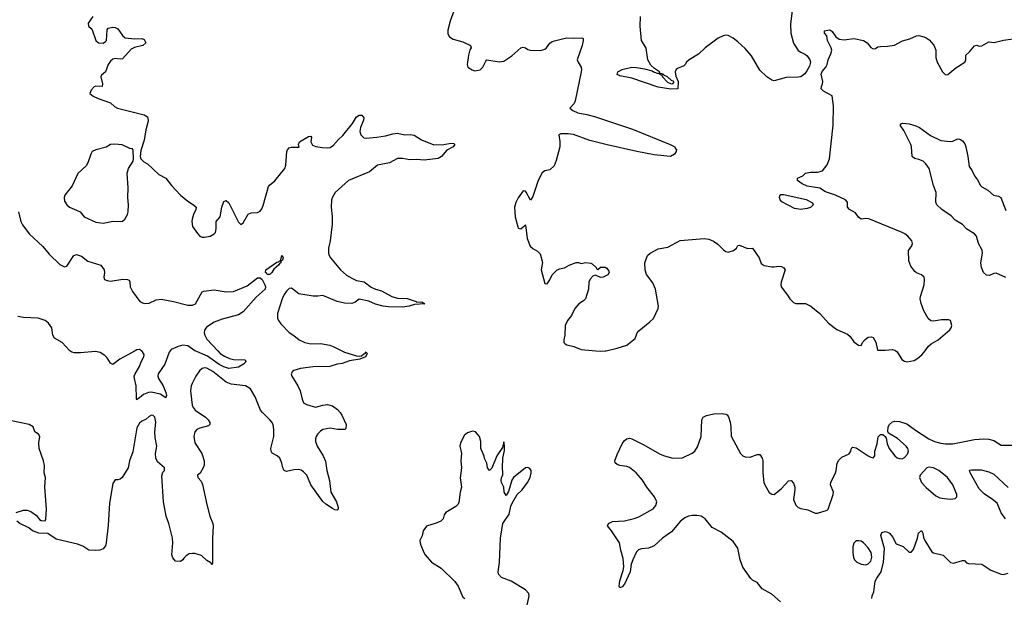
# Model space of a CAD drawing. Header units: inches. Extents: x 1384664 to 1536621, y 460766 to 646467.
# Tile 414 of 488: x 1451398 to 1459557, y 577959 to 582742. Entities that reach past the tile are written whole.
import ezdxf

# ---------------------------------------------------------------- set-up
doc = ezdxf.new("R2010")
doc.units = ezdxf.units.IN
doc.header["$MEASUREMENT"] = 0
doc.layers.add('B4557', color=7, linetype='Continuous')
doc.layers.add('B4558', color=7, linetype='Continuous')

msp = doc.modelspace()

# ---------------------------------------------------------------- linework, layer by layer
at = {"layer": 'B4557', "color": 5}
for points, elevation in [([(1454068.8, 580000), (1454089.4, 579989.4), (1454190, 579958), (1454210, 579955.3), (1454230, 579959.1), (1454250, 579975.5), (1454261.2, 579978.8), (1454270, 579990.7), (1454276.3, 579976.3), (1454262.8, 579950), (1454218, 579930), (1454130, 579916.8), (1454070, 579896.4), (1454029.3, 579890.7), (1453969.1, 579870.9), (1453828.7, 579868.7), (1453725.3, 579854.7), (1453670, 579836.9), (1453659.1, 579830), (1453646.7, 579810), (1453652.7, 579790), (1453702.3, 579710), (1453721.3, 579670), (1453738.7, 579598.7), (1453750.7, 579570), (1453774.9, 579554.9), (1453850, 579532.2), (1453910, 579550.3), (1453950, 579555.8), (1453990, 579543.8), (1454032.9, 579512.9), (1454053.4, 579490), (1454068.5, 579468.5), (1454102.8, 579390), (1454102, 579358), (1454091.1, 579348.9), (1454030.3, 579349.7), (1453970, 579359.3), (1453911.2, 579348.8), (1453890, 579335.6), (1453868.2, 579311.8), (1453854.9, 579290), (1453850.3, 579270), (1453849.1, 579250), (1453863.2, 579210), (1453912.9, 579130), (1453932.7, 579087.3), (1453944.4, 579010), (1453965.6, 578925.6), (1453976.9, 578830), (1454023.2, 578750), (1454036.1, 578703.9), (1454036.3, 578690), (1454030, 578681.2), (1454010, 578682), (1453990, 578693.6), (1453934.5, 578730), (1453910, 578753), (1453809.9, 578889.9), (1453776.1, 578970), (1453750, 578998.2), (1453730, 579011.1), (1453710, 579016.3), (1453670, 579013.6), (1453610, 579000.9), (1453589.7, 579009.7), (1453578.4, 579030), (1453569.6, 579070), (1453552.4, 579112.4), (1453531.1, 579131.1), (1453491.5, 579151.5), (1453480.7, 579170), (1453480.5, 579190), (1453503.1, 579290), (1453503.8, 579350), (1453497.4, 579390), (1453487.8, 579410), (1453470.8, 579430), (1453409, 579489), (1453392.9, 579510), (1453350, 579618.5), (1453310, 579684.4), (1453270, 579710.9), (1453150, 579725.1), (1453110, 579739.8), (1452997.2, 579830), (1452950, 579857), (1452930, 579859.8), (1452910, 579854.2), (1452886.9, 579833.1), (1452856.5, 579790), (1452826.7, 579730), (1452818.5, 579710), (1452812.6, 579670), (1452827, 579550), (1452834.9, 579530), (1452853, 579510), (1452938.4, 579450), (1452959.3, 579430), (1452974, 579406), (1452974.8, 579390), (1452962, 579378), (1452890, 579360.3), (1452867.2, 579350), (1452849.1, 579330), (1452840.7, 579290), (1452850, 579239.1), (1452906.3, 579150), (1452927.7, 579090), (1452926.5, 579053.5), (1452918.7, 579030), (1452892.5, 578987.5), (1452870.6, 578970), (1452874.9, 578950), (1452902, 578922), (1452914.2, 578894.2), (1452947.8, 578727.8), (1452974.9, 578630), (1452999.5, 578570), (1453002.4, 578550), (1452994.4, 578445.6), (1452995.2, 578244.8), (1452990, 578229), (1452983.2, 578243.2), (1452950, 578264.7), (1452903.8, 578303.8), (1452850, 578321.5), (1452830, 578323.1), (1452802, 578318), (1452778, 578302), (1452757.4, 578282.6), (1452750, 578269.2), (1452730, 578255.3), (1452690, 578258), (1452666, 578286), (1452659.3, 578310), (1452666.6, 578410), (1452664.4, 578450), (1452633.7, 578570), (1452612.6, 578630), (1452588.4, 578750), (1452575, 578965), (1452583.9, 578996.1), (1452596.9, 579010), (1452598.7, 579030), (1452541, 579081), (1452526.4, 579110), (1452522.8, 579150), (1452533.7, 579210), (1452521.5, 579281.5), (1452518.3, 579330), (1452525.1, 579410), (1452518, 579450), (1452505.2, 579465.2), (1452490, 579466), (1452470, 579455.1), (1452445.1, 579434.9), (1452410, 579418.4), (1452390, 579400.7), (1452370, 579361.2), (1452335.5, 579164.5), (1452309, 579090), (1452298, 579030), (1452248.5, 578951.5), (1452230, 578938), (1452210, 578932.3), (1452190, 578932.7), (1452170, 578901.2), (1452142.4, 578737.6), (1452130, 578555.3), (1452114.3, 578410), (1452110, 578384.5), (1452090, 578359.8), (1452061, 578350), (1452030, 578346.6), (1451970, 578349.9), (1451921.8, 578381.8), (1451878.3, 578398.3), (1451701.1, 578441.1), (1451630, 578486), (1451557.2, 578490), (1451504, 578510), (1451475.1, 578535.1), (1451399, 578570), (1451374, 578590)], 780), ([(1452355.8, 580000), (1452228.6, 579931.4), (1452170, 579887.8), (1452150, 579897.4), (1452121.8, 579941.8), (1452102.8, 579962.8), (1452065.3, 579985.3), (1452026.4, 579993.6), (1451902.8, 579982.8), (1451850, 579982.6), (1451830, 579988.3), (1451814.2, 580000)], 760), ([(1452644.5, 580000), (1452637, 579990), (1452599.6, 579890), (1452545.5, 579810), (1452543.6, 579790), (1452548.8, 579770), (1452586, 579710), (1452610, 579656), (1452614.9, 579630), (1452610.3, 579609.7), (1452561.4, 579641.4), (1452490, 579656.5), (1452466.1, 579653.9), (1452422.6, 579637.4), (1452390, 579609.6), (1452376.1, 579603.9), (1452370, 579594), (1452365.1, 579605.1), (1452363.1, 579710), (1452348, 579770), (1452347.5, 579790), (1452354, 579810), (1452389.9, 579870), (1452403.4, 579910), (1452427, 579950), (1452429.1, 579970), (1452410, 579999.1), (1452408.4, 580000)], 760), ([(1453040.1, 580000), (1453059.3, 579979.3), (1453095.7, 579955.7), (1453136.6, 579936.6), (1453170, 579929), (1453266, 579926), (1453272, 579910), (1453253, 579890), (1453210, 579865), (1453130, 579853.3), (1453090, 579866.7), (1453050, 579888), (1452955.2, 579955.2), (1452851, 580000)], 760), ([(1456172.7, 580000), (1456210, 579996.9), (1456250, 580000)], 820), ([(1458658.9, 580000), (1458670, 579992.2), (1458709.3, 579929.3), (1458730, 579913.4), (1458750.3, 579910.3), (1458810, 579921.3), (1458841.9, 579938.1), (1458874, 579966), (1458900.4, 580000)], 820), ([(1457701.9, 577921.9), (1457630, 577986), (1457549.9, 578029.9), (1457510, 578080.5), (1457470, 578100.5), (1457456, 578116), (1457389.2, 578209.2), (1457368.9, 578270), (1457350, 578364.8), (1457310, 578420.8), (1457210, 578499.5), (1457137.3, 578537.3), (1457078.8, 578610), (1457046.3, 578630), (1457010, 578636.7), (1456970, 578635.7), (1456941.6, 578630), (1456910, 578616.1), (1456870, 578587.3), (1456799.4, 578500.6), (1456725.5, 578450), (1456655.1, 578384.9), (1456610, 578365.8), (1456550, 578361.2), (1456527, 578353), (1456510, 578334.3), (1456477.8, 578270), (1456466.1, 578233.9), (1456455.8, 578170), (1456410, 578068.3), (1456390, 578044.4), (1456370, 578037.2), (1456366.2, 578050), (1456370, 578094), (1456399.4, 578180.6), (1456404.4, 578210), (1456399.7, 578279.7), (1456379.3, 578350), (1456368.2, 578410), (1456303, 578510), (1456270, 578549.5), (1456276.2, 578570), (1456310, 578586), (1456410, 578591.1), (1456490, 578611.1), (1456530, 578626.2), (1456647.7, 578692.3), (1456670, 578719.3), (1456677.4, 578750), (1456658, 578790), (1456594.2, 578870), (1456560.2, 578930), (1456505.3, 578990), (1456450, 579033.5), (1456430, 579042.5), (1456370, 579051.7), (1456350, 579059.8), (1456333.5, 579073.5), (1456330.7, 579090), (1456350, 579141.8), (1456389.9, 579230.1), (1456410, 579257.5), (1456430, 579271.2), (1456450, 579276.2), (1456470, 579271.3), (1456565.5, 579225.5), (1456705.4, 579145.4), (1456740.7, 579130), (1456810, 579111.4), (1456890, 579114.9), (1456970, 579151.4), (1456992.1, 579170), (1457015.2, 579204.8), (1457046, 579290), (1457050.5, 579429.5), (1457062.9, 579450), (1457090, 579463.3), (1457150, 579478), (1457210, 579482.3), (1457250, 579476.3), (1457260.2, 579470), (1457272.2, 579452.2), (1457285.8, 579410), (1457291.6, 579370), (1457293.5, 579293.5), (1457370, 579150.8), (1457390, 579130.8), (1457410, 579121), (1457450, 579118.8), (1457510, 579142.8), (1457530, 579141), (1457550, 579111), (1457555.8, 579090), (1457555.6, 578990), (1457565.7, 578910), (1457572.2, 578890), (1457610, 578827.3), (1457630, 578814), (1457650, 578810.8), (1457710, 578858.7), (1457770, 578924), (1457790, 578926), (1457810, 578904.7), (1457820.3, 578870), (1457822.3, 578850), (1457811.6, 578770), (1457830, 578722.4), (1457850, 578702.4), (1457870, 578694.9), (1457930, 578682), (1457990, 578656), (1458010, 578656), (1458090, 578681), (1458097.2, 578690), (1458139.5, 578810), (1458140.9, 578830), (1458117, 578890), (1458118.4, 578910), (1458158.4, 578990), (1458165.1, 579010), (1458172, 579070), (1458185.9, 579094.1), (1458210, 579119.1), (1458272.6, 579147.4), (1458285.1, 579170), (1458290, 579194), (1458298, 579202), (1458330, 579196.4), (1458430, 579130.5), (1458450, 579119.1), (1458470, 579114.8), (1458485.2, 579130), (1458485.6, 579170), (1458504.2, 579230), (1458512.3, 579287.7), (1458530, 579306), (1458550, 579306.8), (1458570.9, 579290.9), (1458577.5, 579277.5), (1458586.7, 579230), (1458603.1, 579190), (1458650, 579130.3), (1458670, 579114.9), (1458690, 579107.2), (1458710, 579106.7), (1458730, 579118), (1458755.2, 579144.8), (1458762.4, 579170), (1458756.9, 579190), (1458743, 579210), (1458673.4, 579273.4), (1458598, 579318), (1458592.9, 579332.9), (1458596, 579370), (1458605.2, 579390), (1458630, 579413), (1458650, 579418), (1458690, 579416), (1458750, 579395.5), (1458821.8, 579341.8), (1458931, 579271), (1458979.1, 579250), (1459030, 579234.9), (1459070.9, 579229.1), (1459130.9, 579229.1), (1459310, 579265.7), (1459387.9, 579272.1), (1459430, 579267.6), (1459470, 579256.5), (1459530, 579219.5), (1459650, 579218.7)], 780), ([(1451370, 578662), (1451430, 578681), (1451459.8, 578679.8), (1451490.9, 578670.9), (1451536.9, 578636.9), (1451563.5, 578603.5), (1451575.3, 578595.3), (1451610, 578591), (1451614.6, 578605.4), (1451619.8, 578690), (1451606, 578870), (1451610.8, 578950), (1451600.9, 578990), (1451603.7, 579050), (1451596.2, 579090), (1451559.5, 579190), (1451557.5, 579237.5), (1451566, 579290), (1451552.7, 579310), (1451523.7, 579330), (1451509.3, 579370), (1451477.2, 579390), (1451330, 579421.3)], 780), ([(1455600.7, 577879.3), (1455620.7, 577970), (1455616.2, 577990), (1455590, 578021.6), (1455470, 578091.8), (1455390, 578123.7), (1455365.6, 578150), (1455363.5, 578170), (1455373.9, 578246.1), (1455381.6, 578450), (1455400.7, 578570), (1455452.9, 578647.1), (1455466.8, 578713.2), (1455480.1, 578739.9), (1455520.7, 578810), (1455561.6, 578850), (1455607, 578910), (1455627.3, 578950), (1455637, 578990), (1455635.1, 579010), (1455624.8, 579024.8), (1455610, 579034.5), (1455590, 579032.3), (1455489.2, 578950.8), (1455476.4, 578930), (1455450, 578835.3), (1455430, 578802), (1455414, 578830), (1455409.2, 578870), (1455389.3, 578909.3), (1455387, 578927), (1455389.6, 578950), (1455400.9, 578970), (1455402.9, 578990), (1455399.7, 579030), (1455402.3, 579110), (1455414.9, 579174.9), (1455415.1, 579215.1), (1455410, 579246), (1455399.8, 579200.2), (1455352.7, 579130), (1455310, 579029), (1455290, 579008), (1455274, 579030), (1455269, 579070), (1455250, 579108), (1455246.6, 579126.6), (1455219.5, 579190), (1455220.5, 579250), (1455209.3, 579290), (1455174, 579330), (1455150, 579335.1), (1455110, 579320.9), (1455080.9, 579299.1), (1455050, 579235.3), (1455046, 579210), (1455058, 579150), (1455054.4, 579090), (1455058.4, 579030), (1455047.5, 578947.5), (1455060.4, 578870), (1455047.6, 578830), (1455036.4, 578743.6), (1455030.4, 578729.6), (1455011, 578710), (1454930, 578662), (1454916.8, 578643.2), (1454906, 578610), (1454887.7, 578590), (1454850, 578573.7), (1454770, 578549.4), (1454740.5, 578510), (1454732.1, 578467.9), (1454714.9, 578430), (1454715.8, 578410), (1454723.1, 578390), (1454746.4, 578330), (1454759.3, 578310), (1454811, 578251), (1454890, 578201.3), (1455002.6, 578090), (1455032, 578050), (1455070, 577961), (1455087.9, 577947.9)], 820), ([(1459567.5, 578607.5), (1459530, 578659.5), (1459498.2, 578738.2), (1459459.8, 578770), (1459390, 578814.6), (1459350, 578857.1), (1459273.3, 578990), (1459267.7, 579012.3), (1459284.2, 579015.8), (1459365.1, 579014.9), (1459430, 578998.9), (1459470, 578978.5), (1459590, 578869.1)], 760), ([(1458458.9, 577950), (1458461.5, 577970), (1458475.4, 578004.6), (1458488.4, 578091.6), (1458501.3, 578118.7), (1458536.1, 578170), (1458554.9, 578250), (1458563.5, 578363.5), (1458535.1, 578470), (1458543.2, 578496.8), (1458570, 578502.8), (1458590, 578498.8), (1458604.7, 578490), (1458630, 578461), (1458660.9, 578400.9), (1458718.4, 578378.4), (1458770, 578333), (1458786.6, 578333.4), (1458804.4, 578355.6), (1458838, 578450), (1458845.2, 578490), (1458870, 578511.3), (1458881, 578490), (1458886.8, 578453.2), (1458897.4, 578430), (1458956.8, 578336.8), (1458970, 578326.8), (1459050, 578306.8), (1459110, 578247), (1459137.1, 578242.9), (1459210, 578264.7), (1459223.6, 578263.6), (1459230, 578262), (1459244.5, 578244.5), (1459259.8, 578239.8), (1459370, 578232.7), (1459444.8, 578184.8), (1459530, 578151.7), (1459550, 578147.2), (1459590, 578158)], 760)]:
    msp.add_lwpolyline(points, dxfattribs=dict(at, elevation=elevation))
at = {"layer": 'B4557', "color": 5, "elevation": 780}
for points in [[(1458930, 579038), (1458916, 579030), (1458860.5, 578970), (1458854.9, 578950), (1458872.2, 578910), (1458910, 578867.2), (1458990, 578799.3), (1459023.9, 578783.9), (1459062.7, 578777.3), (1459110, 578770.7), (1459150, 578776), (1459164, 578790), (1459165.2, 578810), (1459132, 578890), (1459087, 578950), (1459014, 579010), (1458970, 579031.1)], [(1458352.2, 578427.8), (1458330, 578425.6), (1458311.6, 578408.4), (1458303.2, 578376.8), (1458302, 578330), (1458307.6, 578287.6), (1458316, 578270), (1458334.4, 578250), (1458370, 578233.2), (1458410, 578228.5), (1458430, 578235.5), (1458450, 578257), (1458458.7, 578290), (1458454, 578330), (1458430, 578369.8), (1458390, 578409.8), (1458370, 578423.1)]]:
    msp.add_lwpolyline(points, close=True, dxfattribs=at)
at = {"layer": 'B4558', "color": 5}
for points, elevation in [([(1454998, 582822), (1454964.9, 582730), (1454944.7, 582655.3), (1454944.8, 582624.8), (1454960, 582600), (1454990, 582579.8), (1455070, 582558.5), (1455134.8, 582530), (1455138, 582510), (1455127.5, 582492.5), (1455116, 582450), (1455106.8, 582370), (1455111, 582350), (1455146.2, 582326.2), (1455170, 582319.1), (1455213.8, 582326.2), (1455237.2, 582350), (1455260.1, 582399.9), (1455270, 582411), (1455370, 582394.2), (1455410, 582399.6), (1455476.9, 582443.1), (1455550, 582508.9), (1455570, 582515.3), (1455590.7, 582510.7), (1455610, 582496), (1455629.4, 582489.4), (1455713.8, 582486.2), (1455750, 582497.1), (1455764, 582510), (1455790, 582548.5), (1455810, 582562), (1455830, 582568.5), (1455928, 582592), (1455991.1, 582588.9), (1456050, 582593.4), (1456062, 582590), (1456066.4, 582586.4), (1456067.7, 582570), (1456059, 582530), (1456018.9, 582410), (1456024.9, 582390), (1456050.6, 582350.6), (1456054.3, 582330), (1456051.7, 582310), (1456000.1, 582070), (1455991.7, 582048.3), (1455957.7, 582010), (1455981, 581990), (1456022.6, 581970), (1456098.1, 581958.1), (1456161.7, 581941.7), (1456475.3, 581835.3), (1456788, 581710), (1456827.3, 581690), (1456833.7, 581673.7), (1456842, 581670), (1456838, 581650), (1456824.7, 581630), (1456792, 581610), (1456656.5, 581623.5), (1456513, 581650), (1456265.3, 581705.3), (1456123.1, 581743.1), (1455988.2, 581791.8), (1455942, 581798), (1455882.2, 581797.8), (1455864.9, 581790), (1455874.8, 581734.8), (1455874.4, 581690), (1455844.7, 581575.3), (1455827.2, 581532.8), (1455790, 581498.4), (1455750, 581489.7), (1455726.9, 581473.1), (1455694, 581410), (1455650, 581279.3), (1455630, 581249), (1455595.1, 581315.1), (1455590, 581321.2), (1455570, 581325.2), (1455530, 581266.6), (1455510, 581229.2), (1455498.9, 581190), (1455503.1, 581110), (1455526.3, 581026.3), (1455530, 581016), (1455550, 581010.7), (1455590, 581044.7), (1455604.5, 580930), (1455627.2, 580867.2), (1455650, 580847.7), (1455690, 580824.9), (1455710, 580804.7), (1455730.3, 580730.3), (1455720.3, 580670), (1455750, 580558), (1455770, 580556), (1455791.3, 580588.7), (1455810, 580630.8), (1455850, 580667.7), (1455870, 580678), (1455911.7, 580688.3), (1455950, 580710.7), (1456010, 580731), (1456030, 580731), (1456050, 580724.7), (1456090.7, 580730.7), (1456130, 580726), (1456141, 580721), (1456174, 580690), (1456178, 580678), (1456190, 580674), (1456210, 580692), (1456250, 580692), (1456263.6, 580683.6), (1456279.6, 580659.6), (1456282, 580650), (1456272, 580630), (1456234, 580610), (1456210, 580608.7), (1456170, 580628), (1456150, 580622), (1456125.2, 580594.8), (1456114.8, 580570), (1456111, 580510), (1456086.8, 580430), (1456070, 580413.2), (1456030.4, 580389.6), (1455999.1, 580350), (1455970, 580292.7), (1455938.4, 580250), (1455918.4, 580210), (1455915.8, 580130), (1455906.7, 580090), (1455908.2, 580070), (1455918.3, 580058.3), (1455931, 580050), (1455990, 580034.9), (1456050.2, 580010.2), (1456172.7, 580000)], 820), ([(1457808.6, 582888.6), (1457784.4, 582704.4), (1457789.3, 582630.7), (1457810, 582549.1), (1457850, 582487.6), (1457870, 582472.2), (1457910, 582455.5), (1457924, 582444), (1457945.5, 582410), (1457950.3, 582390), (1457942.2, 582357.8), (1457921.7, 582318.3), (1457904.7, 582295.3), (1457871, 582270), (1457850, 582265.1), (1457750, 582262.6), (1457650, 582235.1), (1457630, 582240.5), (1457590, 582268.5), (1457530, 582323.9), (1457463.1, 582443.1), (1457410, 582503.5), (1457350, 582559.8), (1457310, 582589.7), (1457270, 582611.1), (1457250, 582614), (1457226.8, 582610), (1457185.5, 582590), (1457077.1, 582510), (1457023.7, 582456.3), (1456944.4, 582410), (1456924.6, 582390), (1456913.4, 582370), (1456900.3, 582359.7), (1456850, 582339.5), (1456839.1, 582330), (1456830.1, 582309.9), (1456835, 582275), (1456853.4, 582230), (1456850.6, 582169.4), (1456792.7, 582167.3), (1456690, 582183.1), (1456470, 582258), (1456370, 582278), (1456349.6, 582289.6), (1456355.1, 582310), (1456389.5, 582330), (1456471.4, 582348.6), (1456510, 582347.3), (1456575.7, 582335.7), (1456637.9, 582317.9), (1456650, 582309.4), (1456690, 582297.1), (1456699.7, 582300.3), (1456699.7, 582310), (1456658.4, 582338.4), (1456627.2, 582367.2), (1456603.5, 582410), (1456590, 582506), (1456549.8, 582570.2), (1456540.7, 582690), (1456542.2, 582770)], 820), ([(1452004.7, 582770), (1451965.8, 582714.2), (1451967.3, 582690), (1451990.5, 582670.5), (1451997.5, 582657.5), (1452027.7, 582570), (1452052, 582550), (1452090, 582548.4), (1452110, 582561), (1452116, 582570), (1452122, 582658), (1452130, 582671), (1452170, 582681), (1452190, 582678.8), (1452210, 582666), (1452250, 582611.3), (1452270.9, 582590.9), (1452350, 582582.8), (1452410, 582586), (1452430, 582578), (1452442.8, 582550), (1452417.3, 582530), (1452350, 582513.3), (1452321, 582499), (1452250, 582417.7), (1452230, 582414.2), (1452190, 582419.8), (1452170, 582414.5), (1452150, 582399.7), (1452130.3, 582370), (1452108.2, 582311.8), (1452076.3, 582283.7), (1452070.6, 582270), (1452083, 582210), (1452082, 582190), (1452030, 582191.6), (1452014.9, 582185.1), (1451990, 582159.3), (1451980.5, 582130), (1452006, 582110), (1452048.5, 582090), (1452150, 582053.6), (1452183.8, 582023.8), (1452209.3, 582009.3), (1452430, 581954.1), (1452456.6, 581936.6), (1452463.3, 581910), (1452460.3, 581890), (1452442.8, 581830), (1452430, 581746), (1452401.8, 581658.2), (1452397.3, 581610), (1452403.1, 581590), (1452425.9, 581565.9), (1452455.8, 581550), (1452550, 581460.4), (1452610.3, 581430.3), (1452655.5, 581370), (1452730.5, 581290), (1452790, 581239.1), (1452838, 581210), (1452861, 581190), (1452858.8, 581170), (1452839.1, 581130), (1452827.7, 581090), (1452824.9, 581070), (1452830.6, 581030.6), (1452870.6, 580970.6), (1452890.7, 580950.7), (1452910, 580942.8), (1452930, 580940.7), (1452975.3, 580950), (1453010, 580967.7), (1453019.3, 580980.7), (1453027.3, 581010), (1453026, 581070), (1453058, 581110), (1453072.3, 581190), (1453090, 581236), (1453110, 581244.7), (1453130, 581224.7), (1453210, 581064.7), (1453230, 581046.8), (1453250, 581061), (1453290, 581130.8), (1453317.5, 581142.5), (1453370, 581146.8), (1453390, 581158), (1453403.7, 581176.3), (1453415.3, 581204.7), (1453460.1, 581359.9), (1453468.1, 581371.9), (1453513.2, 581406.8), (1453594.2, 581510), (1453602.7, 581537.3), (1453610.7, 581650), (1453615.9, 581664.1), (1453630, 581680.2), (1453650, 581688), (1453712.9, 581687.1), (1453708.9, 581708.9), (1453718, 581730), (1453790, 581774.8), (1453810, 581778), (1453814.8, 581770), (1453811.7, 581730), (1453824.5, 581704.5), (1453853.1, 581693.1), (1453903.4, 581683.4), (1453950, 581680.5), (1453970, 581684.3), (1453997.7, 581702.3), (1454039.6, 581750), (1454076.4, 581783.6), (1454156.2, 581883.8), (1454190, 581937.7), (1454210, 581951.7), (1454232.4, 581952.4), (1454250.4, 581930.4), (1454248.4, 581910), (1454221.7, 581850), (1454217, 581817), (1454226, 581790), (1454250, 581765.3), (1454270, 581761.5), (1454358, 581770), (1454430, 581780.3), (1454490, 581798), (1454530, 581802.4), (1454590, 581790.2), (1454632.9, 581792.9), (1454667.4, 581787.4), (1454728.8, 581748.8), (1454830, 581704.9), (1454912.1, 581707.9), (1454970, 581720.7), (1454996.8, 581716.8), (1455004.7, 581710), (1454990.8, 581690), (1454938.7, 581661.3), (1454894, 581610), (1454866.4, 581593.6), (1454750, 581577.8), (1454690, 581584.1), (1454630, 581581.3), (1454570, 581592.4), (1454530, 581592.2), (1454462.7, 581557.3), (1454363.1, 581536.9), (1454296.7, 581483.3), (1454123.7, 581410), (1454012.3, 581310), (1453990, 581273.3), (1453982, 581250), (1453978, 581190), (1453988, 581112), (1453986.6, 581050), (1453971, 580910), (1453956.5, 580850), (1453958, 580810), (1453961.5, 580790), (1453974.3, 580770), (1454057.7, 580670), (1454106.1, 580626.1), (1454150, 580600.8), (1454190, 580583.6), (1454251.2, 580571.2), (1454310, 580526.7), (1454347.3, 580510), (1454396.4, 580496.4), (1454482, 580450), (1454530, 580437.3), (1454610, 580432.9), (1454684.7, 580410), (1454690, 580402), (1454730, 580404.7), (1454754.8, 580390), (1454670, 580385.1), (1454626, 580370), (1454570, 580362.2), (1454454.7, 580365.3), (1454409.5, 580370), (1454347.2, 580387.2), (1454290, 580412.3), (1454210, 580427), (1454176.7, 580403.3), (1454150, 580393.3), (1454090, 580393.5), (1454027.7, 580407.7), (1453910, 580459.6), (1453867.3, 580452.7), (1453830, 580452.4), (1453711.1, 580471.1), (1453650, 580518.4), (1453630, 580516.2), (1453610, 580494.5), (1453590, 580466.6), (1453572.2, 580430), (1453533.4, 580310), (1453533.4, 580270), (1453542, 580250), (1453562.8, 580222.8), (1453630.6, 580150.6), (1453670, 580128), (1453713.4, 580090), (1453760.7, 580070), (1453810, 580056.9), (1453890, 580061), (1453966.8, 580046.8), (1453997, 580037), (1454068.8, 580000)], 780), ([(1458900.4, 580000), (1458930, 580038), (1458950, 580057.1), (1459009.4, 580090), (1459106.3, 580173.7), (1459117.2, 580190), (1459121.2, 580210), (1459112, 580250), (1459096.8, 580256.8), (1459036.9, 580256.9), (1458970, 580244.5), (1458947.6, 580247.6), (1458926.6, 580266.6), (1458891.1, 580330), (1458868.5, 580391.5), (1458860.4, 580430), (1458862.6, 580450), (1458893.6, 580546.4), (1458896.8, 580590), (1458891.9, 580610), (1458870, 580628.2), (1458830, 580645.1), (1458815.9, 580655.9), (1458782, 580702), (1458765.4, 580745.4), (1458763.8, 580830), (1458790, 580870.5), (1458795.6, 580890), (1458790, 580911.5), (1458757.8, 580950), (1458732.3, 580970), (1458710, 580979.9), (1458433.8, 581093.8), (1458410, 581097.3), (1458370, 581091.5), (1458350, 581107.3), (1458323.1, 581143.1), (1458275.3, 581170), (1458258, 581190), (1458258, 581230), (1458242, 581250), (1458159, 581290), (1458075.8, 581315.8), (1458027.2, 581347.2), (1457924.4, 581364.4), (1457883.1, 581383.1), (1457844, 581410), (1457844, 581430), (1457889, 581450), (1457909.5, 581470.5), (1457950, 581480.4), (1458010, 581478.4), (1458049.6, 581490.4), (1458090, 581540.5), (1458108.6, 581590), (1458138, 581870), (1458142.4, 582030), (1458130, 582111.8), (1458059, 582150), (1458040.9, 582170), (1458042, 582190), (1458052, 582210), (1458054.5, 582230), (1458039.5, 582290), (1458047.8, 582312.2), (1458079.3, 582350), (1458089.3, 582370), (1458098, 582410), (1458120.1, 582459.9), (1458127.3, 582490), (1458122.9, 582510), (1458092, 582570), (1458085.2, 582610), (1458066, 582630), (1458066, 582650), (1458110, 582658.8), (1458115.9, 582655.9), (1458130, 582646), (1458161.4, 582601.4), (1458190, 582580.5), (1458230, 582575.8), (1458310, 582585.7), (1458390, 582569.2), (1458419.5, 582550), (1458450, 582512.7), (1458470, 582500.5), (1458490, 582504), (1458510, 582516.3), (1458530, 582520.5), (1458590, 582523.1), (1458647.7, 582532.3), (1458713.7, 582566.3), (1458775.2, 582584.8), (1458830, 582608), (1458850, 582610.4), (1458890, 582600.5), (1458910, 582593), (1458935.1, 582575.1), (1458971.9, 582531.9), (1458990.5, 582490), (1458990.4, 582430), (1459001.3, 582390), (1459044.9, 582310), (1459070, 582286.7), (1459090, 582288.4), (1459155.3, 582344.7), (1459229.4, 582390), (1459237.6, 582410), (1459239.3, 582450), (1459270, 582475.5), (1459310, 582526), (1459330, 582530.4), (1459350, 582523.1), (1459370, 582526), (1459430, 582559.5), (1459474.4, 582554.4), (1459550, 582573.7), (1459650, 582586.7)], 820), ([(1459570, 580608.2), (1459490, 580642.2), (1459470, 580641.8), (1459435, 580625), (1459410, 580627.1), (1459385.4, 580650), (1459368.7, 580690), (1459362.2, 580730), (1459377.7, 580810), (1459373.6, 580833.6), (1459343.6, 580890), (1459325.6, 580950), (1459311.1, 580970), (1459246.4, 581006.4), (1459210, 581046.1), (1459150, 581082.3), (1459117, 581117), (1459038.5, 581170), (1458999, 581210), (1458989.9, 581230), (1458991.7, 581310), (1458970.6, 581370.6), (1458933.5, 581510), (1458906.2, 581550), (1458884.4, 581570), (1458850, 581585), (1458812.3, 581592.3), (1458793.6, 581610), (1458788, 581690), (1458782.6, 581710), (1458724.7, 581824.7), (1458695.3, 581870), (1458701.2, 581878.8), (1458714.6, 581885.4), (1458770, 581880.2), (1458823.9, 581863.9), (1458854, 581850), (1458944.7, 581784.7), (1459030, 581743.2), (1459110, 581733.1), (1459130, 581737), (1459170, 581754.4), (1459190, 581752.4), (1459210, 581739.1), (1459230, 581714.8), (1459239.5, 581690), (1459256, 581610), (1459265.8, 581525.8), (1459291.3, 581491.3), (1459308.9, 581450), (1459336.2, 581416.2), (1459359.1, 581370), (1459370, 581358.5), (1459420.5, 581330), (1459467.3, 581290), (1459510, 581281.6), (1459528.9, 581268.9), (1459570, 581161.3)], 780), ([(1451386.8, 581150), (1451408, 581070), (1451422.6, 581042.6), (1451475.5, 580970), (1451590, 580863.1), (1451641.1, 580801.1), (1451730, 580716.4), (1451770, 580696.4), (1451790, 580700.4), (1451847.6, 580790), (1451870, 580799.1), (1451910, 580783), (1451963.8, 580743.8), (1452070, 580710.7), (1452097.3, 580670), (1452102, 580650), (1452094.8, 580610), (1452102, 580590), (1452122, 580582), (1452150, 580578.4), (1452252.7, 580592.7), (1452290.8, 580590.8), (1452305.4, 580585.4), (1452310.9, 580570.9), (1452314, 580530), (1452332.8, 580492.8), (1452394, 580410), (1452416.7, 580396.7), (1452432.2, 580392.2), (1452470, 580394.9), (1452530, 580421.1), (1452570, 580427.2), (1452671.7, 580408.3), (1452790, 580377.8), (1452830, 580377.2), (1452853.5, 580390), (1452910, 580488), (1452924.4, 580495.6), (1453010, 580504.5), (1453110, 580489.2), (1453170, 580490.2), (1453282.5, 580537.5), (1453370, 580605.2), (1453390, 580604.9), (1453406, 580590), (1453430, 580547.7), (1453436.2, 580530), (1453432.6, 580510), (1453356.5, 580443.5), (1453250, 580322), (1453210, 580298.5), (1453076.3, 580263.7), (1453010, 580238.6), (1452945, 580195), (1452928.1, 580170), (1452926, 580150), (1452931.2, 580130), (1452950, 580096.9), (1453040.1, 580000)], 760), ([(1456250, 580000), (1456259.3, 580000.7), (1456350, 580023), (1456430, 580048), (1456443.3, 580056.7), (1456496.9, 580103.1), (1456516, 580150), (1456530, 580166.8), (1456621, 580239), (1456650, 580267.7), (1456689.6, 580350), (1456691.3, 580371.3), (1456666.3, 580510), (1456643.7, 580563.7), (1456592.8, 580632.8), (1456581.1, 580670), (1456579.2, 580730), (1456601.5, 580790), (1456622.6, 580810), (1456690, 580844.1), (1456770, 580859.4), (1456870, 580913.8), (1457070, 580931.4), (1457110, 580924.4), (1457148.4, 580908.4), (1457182.5, 580882.5), (1457230, 580835.8), (1457250, 580822), (1457270, 580817), (1457312.7, 580830), (1457337.2, 580850), (1457350, 580872), (1457364, 580876), (1457430, 580846.8), (1457470, 580850.7), (1457524.7, 580770), (1457542, 580722), (1457567.7, 580707.7), (1457630, 580696.4), (1457650, 580694.4), (1457690, 580700.3), (1457710, 580698), (1457730, 580688), (1457741.1, 580670), (1457707.7, 580570), (1457704, 580550), (1457707.6, 580530), (1457761.3, 580461.3), (1457779, 580430), (1457810, 580399.3), (1457830, 580392), (1457910, 580391.8), (1457954.9, 580370), (1458028.4, 580310), (1458101.1, 580230), (1458170, 580176.9), (1458257.3, 580137.3), (1458278.9, 580118.9), (1458310, 580075.2), (1458350, 580045.8), (1458370, 580045.3), (1458382.9, 580070), (1458405, 580095), (1458430, 580112.2), (1458456.5, 580116.5), (1458470.1, 580110.1), (1458492.9, 580072.9), (1458506.7, 580006.7), (1458570, 580005.1), (1458632.1, 580012.1), (1458650, 580006.3), (1458658.9, 580000)], 820), ([(1451814.2, 580000), (1451810, 580003.1), (1451750, 580068.3), (1451685.8, 580105.8), (1451673.7, 580130), (1451663, 580190), (1451636, 580230), (1451610, 580251.1), (1451550, 580270.9), (1451430, 580276.6), (1451383.6, 580283.6)], 760), ([(1452851, 580000), (1452850, 580000.4), (1452790, 580042.3), (1452750, 580046.9), (1452710, 580037.2), (1452652, 580010), (1452644.5, 580000)], 760), ([(1452408.4, 580000), (1452390, 580010.5), (1452370, 580007.6), (1452355.8, 580000)], 760)]:
    msp.add_lwpolyline(points, dxfattribs=dict(at, elevation=elevation))
for points, elevation in [([(1456700.7, 582299.3), (1456700.7, 582290), (1456718, 582282), (1456724.7, 582284.7), (1456721.6, 582278.4), (1456724.6, 582270), (1456765.2, 582225.2), (1456790, 582214), (1456810, 582212), (1456819, 582221), (1456819, 582230), (1456799.1, 582239.1), (1456767.3, 582270), (1456740.5, 582280.5), (1456730, 582290.7)], 820), ([(1452187.5, 581712.5), (1452150, 581709.4), (1452114.3, 581685.7), (1452030, 581665.4), (1451999.3, 581650), (1451988.2, 581630), (1451963, 581557), (1451948.3, 581531.7), (1451880.7, 581470), (1451832.6, 581367.4), (1451772.7, 581290), (1451767.1, 581270), (1451770, 581240.7), (1451790, 581208.5), (1451810.7, 581190), (1451870, 581166.4), (1451898.8, 581150), (1451931.3, 581110), (1452030, 581066), (1452090, 581057), (1452130, 581065.3), (1452170, 581073.7), (1452230, 581070.3), (1452250, 581074.4), (1452270, 581090.5), (1452291.5, 581128.5), (1452297.2, 581150), (1452301, 581210), (1452294.3, 581270), (1452297.6, 581350), (1452289.5, 581470.5), (1452299, 581510), (1452338, 581570), (1452341.6, 581590), (1452338.6, 581658.6), (1452332.3, 581672.3), (1452310, 581676), (1452246.8, 581706.8)], 780), ([(1457870, 581170.6), (1457818.9, 581178.9), (1457714, 581234), (1457699.7, 581250), (1457693, 581270), (1457696.6, 581283.4), (1457706.3, 581293.7), (1457730, 581296.1), (1457914.3, 581254.3), (1457966.6, 581226.6), (1457973.4, 581210), (1457950, 581186), (1457922.5, 581177.5)], 820), ([(1453470, 580631.3), (1453450, 580633.3), (1453442, 580642), (1453435.8, 580650), (1453438, 580670), (1453530, 580735.3), (1453543.2, 580736.8), (1453550, 580744.7), (1453558, 580742), (1453569.4, 580789.4), (1453574, 580790), (1453581, 580770), (1453576, 580750), (1453561, 580739), (1453561, 580730), (1453553.3, 580726.7), (1453542.4, 580710), (1453504.5, 580675.5), (1453488.7, 580650)], 760)]:
    msp.add_lwpolyline(points, close=True, dxfattribs=dict(at, elevation=elevation))

doc.saveas('drawing.dxf')
